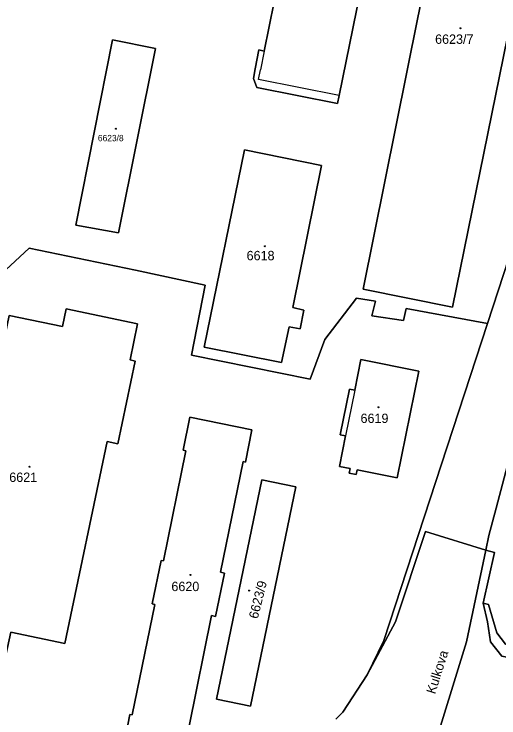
# Model space of a CAD drawing. Extents: x -596233 to -595156, y -1161235 to -1159375.
# Drawn here: x -595406.4 to -595318.5, y -1159722.6 to -1159595.1 of the extents above; entities that cross this region are included whole.
import ezdxf

# ---------------------------------------------------------------- set-up
doc = ezdxf.new("R2010")
doc.units = 0
for name, color, linetype in [('KN_CAR_KR', 7, 'Continuous'), ('KN_KULTURY', 7, 'Continuous'), ('KN_PARC_CIS_STAV', 7, 'Continuous'), ('KN_PARC_PLOCHA', 7, 'Continuous'), ('KN_ULICE', 7, 'Continuous'), ('parcely_l', 7, 'Continuous')]:
    doc.layers.add(name, color=color, linetype=linetype)

msp = doc.modelspace()

# ---------------------------------------------------------------- linework, layer by layer
at = {"layer": 'KN_CAR_KR'}
for points in [[(-595361.02, -1159601.76), (-595361.71, -1159605.18)], [(-595362.06, -1159606.92), (-595361.71, -1159605.18)], [(-595347.45, -1159609.81), (-595362.06, -1159606.92)], [(-595344.63, -1159663.21), (-595346.29, -1159671.48)]]:
    msp.add_lwpolyline(points, dxfattribs=at)
at = {"layer": 'KN_KULTURY'}
for centre, radius in [((-595325.49, -1159597.63), 0.09), ((-595325.49, -1159597.63), 0.0398), ((-595387.9, -1159615.85), 0.09), ((-595387.9, -1159615.85), 0.0398), ((-595360.92, -1159637.12), 0.09), ((-595360.92, -1159637.12), 0.0398), ((-595340.35, -1159666.3), 0.09), ((-595340.35, -1159666.3), 0.0398), ((-595403.54, -1159677.1), 0.09), ((-595403.54, -1159677.1), 0.0398), ((-595374.41, -1159696.68), 0.09), ((-595374.41, -1159696.68), 0.0398), ((-595363.79, -1159699.51), 0.09), ((-595363.79, -1159699.51), 0.0398)]:
    msp.add_circle(centre, radius, dxfattribs=at)
at = {"layer": 'KN_PARC_PLOCHA'}
for points in [[(-595457.45, -1159515.94), (-595397.05, -1159528.27), (-595293.26, -1159549.65), (-595290.77, -1159551.03), (-595289.55, -1159555.35), (-595296.6, -1159577.6), (-595320.61, -1159651.12), (-595335.3, -1159648.43), (-595335.81, -1159650.59), (-595341.52, -1159649.73), (-595340.9, -1159647.11), (-595344.29, -1159646.53), (-595350.03, -1159654.04), (-595352.71, -1159661.21), (-595374.21, -1159656.87), (-595371.71, -1159644.16), (-595384.34, -1159641.47), (-595403.64, -1159637.51), (-595416.31, -1159649.2)], [(-595416.31, -1159649.2), (-595403.64, -1159637.51), (-595384.34, -1159641.47), (-595371.71, -1159644.16), (-595374.21, -1159656.87), (-595352.71, -1159661.21), (-595350.03, -1159654.04), (-595344.29, -1159646.53), (-595340.9, -1159647.11), (-595341.52, -1159649.73), (-595335.81, -1159650.59), (-595335.3, -1159648.43), (-595320.61, -1159651.12), (-595339.37, -1159708.55), (-595342.36, -1159714.81), (-595346.82, -1159721.56), (-595348.09, -1159722.81)], [(-595348.09, -1159722.81), (-595346.82, -1159721.56), (-595342.36, -1159714.81), (-595337.26, -1159705.16), (-595331.79, -1159688.84), (-595320.89, -1159692.17), (-595324.41, -1159708.81), (-595333.08, -1159737.04)], [(-595333.08, -1159737.04), (-595324.41, -1159708.81), (-595320.89, -1159692.17), (-595319.32, -1159692.65), (-595321.35, -1159701.78), (-595320.61, -1159705.21), (-595320.04, -1159708.8), (-595317.99, -1159711.39), (-595314.37, -1159712.11), (-595310.3, -1159712.56), (-595305.87, -1159711.83), (-595302.86, -1159710.69), (-595291.42, -1159703.99), (-595271.99, -1159698.46), (-595271.34, -1159700.79), (-595256.87, -1159696.28), (-595237.37, -1159701.72), (-595227.59, -1159700.41), (-595235.47, -1159703.38), (-595247.44, -1159709.89), (-595261.09, -1159715.88), (-595282.07, -1159722.7)]]:
    msp.add_lwpolyline(points, dxfattribs=at)
for points in [[(-595334.92, -1159548.18), (-595349.59, -1159545.2), (-595355.18, -1159572.87), (-595356.16, -1159572.67), (-595357.47, -1159579.17), (-595356.49, -1159579.37), (-595361.02, -1159601.76), (-595362, -1159601.56), (-595362.69, -1159604.99), (-595362.99, -1159606.73), (-595362.35, -1159608.39), (-595347.74, -1159611.28), (-595347.45, -1159609.81)], [(-595334.92, -1159548.18), (-595347.45, -1159609.81), (-595347.74, -1159611.28), (-595362.35, -1159608.39), (-595362.99, -1159606.73), (-595362.69, -1159604.99), (-595362, -1159601.56), (-595361.02, -1159601.76), (-595356.49, -1159579.37), (-595357.47, -1159579.17), (-595356.16, -1159572.67), (-595355.18, -1159572.87), (-595349.59, -1159545.2)], [(-595307.73, -1159553.74), (-595326.93, -1159648.2), (-595343.09, -1159644.9), (-595333.21, -1159595.68), (-595323.79, -1159550.48)], [(-595307.73, -1159553.74), (-595323.79, -1159550.48), (-595333.21, -1159595.68), (-595343.09, -1159644.9), (-595326.93, -1159648.2)], [(-595284.61, -1159555.88), (-595290.64, -1159572.39), (-595291.18, -1159580.76), (-595295.05, -1159591.12), (-595298.73, -1159600.97), (-595302.71, -1159611.61), (-595305.46, -1159621.74), (-595309.13, -1159635.24), (-595311.99, -1159655.12), (-595312.84, -1159661.04), (-595312.9, -1159661.44), (-595319.03, -1159684.6), (-595320.34, -1159689.56), (-595320.89, -1159692.17), (-595331.79, -1159688.84), (-595337.26, -1159705.16), (-595342.36, -1159714.81), (-595339.37, -1159708.55), (-595320.61, -1159651.12), (-595296.6, -1159577.6), (-595289.55, -1159555.35), (-595288.63, -1159552.71)], [(-595380.71, -1159601.29), (-595387.44, -1159634.72), (-595395.16, -1159633.33), (-595388.52, -1159599.72)], [(-595380.71, -1159601.29), (-595388.52, -1159599.72), (-595395.16, -1159633.33), (-595387.44, -1159634.72)], [(-595353.85, -1159648.7), (-595354.51, -1159652.07), (-595356.54, -1159651.75), (-595357.91, -1159658.21), (-595371.9, -1159655.4), (-595364.58, -1159619.66), (-595350.67, -1159622.51), (-595355.83, -1159648.21)], [(-595353.85, -1159648.7), (-595355.83, -1159648.21), (-595350.67, -1159622.51), (-595364.58, -1159619.66), (-595371.9, -1159655.4), (-595357.91, -1159658.21), (-595356.54, -1159651.75), (-595354.51, -1159652.07)], [(-595383.99, -1159651.2), (-595396.9, -1159648.47), (-595397.58, -1159651.69), (-595407.24, -1159649.7), (-595407.94, -1159653.16), (-595411.09, -1159652.49), (-595414.87, -1159670.1), (-595419.14, -1159669.26), (-595420.49, -1159675.77), (-595416.26, -1159676.72), (-595417.42, -1159682.22), (-595418.82, -1159681.9), (-595421.79, -1159696.89), (-595420.58, -1159697.14), (-595421.26, -1159700.36), (-595409.18, -1159703), (-595411.19, -1159712.57), (-595408.26, -1159713.18), (-595406.97, -1159707.04), (-595397.18, -1159709.09), (-595389.51, -1159672.53), (-595387.53, -1159672.92), (-595384.39, -1159657.96), (-595385.33, -1159657.74)], [(-595383.99, -1159651.2), (-595385.33, -1159657.74), (-595384.39, -1159657.96), (-595387.53, -1159672.92), (-595389.51, -1159672.53), (-595397.18, -1159709.09), (-595406.97, -1159707.04), (-595408.26, -1159713.18), (-595411.19, -1159712.57), (-595409.18, -1159703), (-595421.26, -1159700.36), (-595420.58, -1159697.14), (-595421.79, -1159696.89), (-595418.82, -1159681.9), (-595417.42, -1159682.22), (-595416.26, -1159676.72), (-595420.49, -1159675.77), (-595419.14, -1159669.26), (-595414.87, -1159670.1), (-595411.09, -1159652.49), (-595407.94, -1159653.16), (-595407.24, -1159649.7), (-595397.58, -1159651.69), (-595396.9, -1159648.47)], [(-595333.04, -1159659.77), (-595336.95, -1159679.11), (-595344.2, -1159677.66), (-595344.37, -1159678.49), (-595345.64, -1159678.24), (-595345.47, -1159677.41), (-595347.4, -1159677.02), (-595346.29, -1159671.48), (-595347.27, -1159671.28), (-595345.61, -1159663.01), (-595344.63, -1159663.21), (-595343.51, -1159657.64)], [(-595333.04, -1159659.77), (-595343.51, -1159657.64), (-595344.63, -1159663.21), (-595345.61, -1159663.01), (-595347.27, -1159671.28), (-595346.29, -1159671.48), (-595347.4, -1159677.02), (-595345.47, -1159677.41), (-595345.64, -1159678.24), (-595344.37, -1159678.49), (-595344.2, -1159677.66), (-595336.95, -1159679.11)], [(-595310.55, -1159661.56), (-595280, -1159667.87), (-595277.76, -1159672.22), (-595276.64, -1159680.57), (-595274.58, -1159684.19), (-595272.96, -1159686.64), (-595270.32, -1159690.56), (-595274.21, -1159692.03), (-595290.62, -1159698.14), (-595306.66, -1159707.06), (-595310.92, -1159710.16), (-595317.34, -1159709.26), (-595318.88, -1159707.16), (-595320.38, -1159702.03), (-595321.35, -1159701.78), (-595319.32, -1159692.65), (-595320.89, -1159692.17), (-595320.34, -1159689.56), (-595319.03, -1159684.6), (-595312.9, -1159661.44), (-595312.84, -1159661.04), (-595311.5, -1159661.36)], [(-595363.27, -1159670.38), (-595364.45, -1159676.25), (-595364.87, -1159676.15), (-595368.98, -1159696.2), (-595368.23, -1159696.39), (-595369.85, -1159704.22), (-595370.56, -1159704.04), (-595374.64, -1159724.1), (-595374.19, -1159724.21), (-595375.36, -1159730.11), (-595386.56, -1159727.87), (-595385.37, -1159721.98), (-595384.96, -1159722.06), (-595380.87, -1159702.03), (-595381.33, -1159701.93), (-595379.72, -1159694.06), (-595379.29, -1159694.15), (-595375.26, -1159674.2), (-595375.7, -1159674.11), (-595374.5, -1159668.13)], [(-595363.27, -1159670.38), (-595374.5, -1159668.13), (-595375.7, -1159674.11), (-595375.26, -1159674.2), (-595379.29, -1159694.15), (-595379.72, -1159694.06), (-595381.33, -1159701.93), (-595380.87, -1159702.03), (-595384.96, -1159722.06), (-595385.37, -1159721.98), (-595386.56, -1159727.87), (-595375.36, -1159730.11), (-595374.19, -1159724.21), (-595374.64, -1159724.1), (-595370.56, -1159704.04), (-595369.85, -1159704.22), (-595368.23, -1159696.39), (-595368.98, -1159696.2), (-595364.87, -1159676.15), (-595364.45, -1159676.25)], [(-595355.28, -1159680.7), (-595363.5, -1159720.46), (-595369.67, -1159719.19), (-595361.45, -1159679.43)], [(-595355.28, -1159680.7), (-595361.45, -1159679.43), (-595369.67, -1159719.19), (-595363.5, -1159720.46)], [(-595268.41, -1159693.4), (-595267.83, -1159694.26), (-595272, -1159698.44), (-595271.99, -1159698.46), (-595291.42, -1159703.99), (-595302.86, -1159710.69), (-595305.87, -1159711.83), (-595310.3, -1159712.56), (-595314.37, -1159712.11), (-595317.99, -1159711.39), (-595320.04, -1159708.8), (-595320.61, -1159705.21), (-595321.35, -1159701.78), (-595320.38, -1159702.03), (-595318.88, -1159707.16), (-595317.34, -1159709.26), (-595310.92, -1159710.16), (-595306.66, -1159707.06), (-595290.62, -1159698.14), (-595274.21, -1159692.03)]]:
    msp.add_lwpolyline(points, close=True, dxfattribs=at)
at = {"layer": 'parcely_l'}
for points in [[(-595334.92, -1159548.18), (-595347.45, -1159609.81), (-595347.74, -1159611.28), (-595362.35, -1159608.39), (-595362.99, -1159606.73), (-595362.69, -1159604.99), (-595362, -1159601.56), (-595361.02, -1159601.76), (-595356.49, -1159579.37), (-595357.47, -1159579.17), (-595356.16, -1159572.67), (-595355.18, -1159572.87), (-595349.59, -1159545.2), (-595334.92, -1159548.18)], [(-595307.73, -1159553.74), (-595323.79, -1159550.48), (-595333.21, -1159595.68), (-595343.09, -1159644.9), (-595326.93, -1159648.2), (-595307.73, -1159553.74)], [(-595320.61, -1159651.12), (-595296.6, -1159577.6), (-595289.55, -1159555.35)], [(-595380.71, -1159601.29), (-595388.52, -1159599.72), (-595395.16, -1159633.33), (-595387.44, -1159634.72), (-595380.71, -1159601.29)], [(-595353.85, -1159648.7), (-595355.83, -1159648.21), (-595350.67, -1159622.51), (-595364.58, -1159619.66), (-595371.9, -1159655.4), (-595357.91, -1159658.21), (-595356.54, -1159651.75), (-595354.51, -1159652.07), (-595353.85, -1159648.7)], [(-595506.6, -1159650.07), (-595505.65, -1159650.26), (-595422.36, -1159668.46), (-595416.31, -1159649.2), (-595403.64, -1159637.51), (-595384.34, -1159641.47), (-595371.71, -1159644.16), (-595374.21, -1159656.87), (-595352.71, -1159661.21), (-595350.03, -1159654.04), (-595344.29, -1159646.53), (-595340.9, -1159647.11), (-595341.52, -1159649.73), (-595335.81, -1159650.59), (-595335.3, -1159648.43), (-595320.61, -1159651.12)], [(-595407.24, -1159649.7), (-595397.58, -1159651.69), (-595396.9, -1159648.47), (-595383.99, -1159651.2)], [(-595383.99, -1159651.2), (-595385.33, -1159657.74), (-595384.39, -1159657.96), (-595387.53, -1159672.92), (-595389.51, -1159672.53), (-595397.18, -1159709.09), (-595406.97, -1159707.04)], [(-595320.61, -1159651.12), (-595339.37, -1159708.55), (-595342.36, -1159714.81)], [(-595333.04, -1159659.77), (-595343.51, -1159657.64), (-595344.63, -1159663.21), (-595345.61, -1159663.01), (-595347.27, -1159671.28), (-595346.29, -1159671.48), (-595347.4, -1159677.02), (-595345.47, -1159677.41), (-595345.64, -1159678.24), (-595344.37, -1159678.49), (-595344.2, -1159677.66), (-595336.95, -1159679.11), (-595333.04, -1159659.77)], [(-595312.84, -1159661.04), (-595312.9, -1159661.44), (-595319.03, -1159684.6), (-595320.34, -1159689.56), (-595320.89, -1159692.17)], [(-595363.27, -1159670.38), (-595374.5, -1159668.13), (-595375.7, -1159674.11), (-595375.26, -1159674.2), (-595379.29, -1159694.15), (-595379.72, -1159694.06), (-595381.33, -1159701.93), (-595380.87, -1159702.03), (-595384.96, -1159722.06), (-595385.37, -1159721.98), (-595386.56, -1159727.87), (-595375.36, -1159730.11), (-595374.19, -1159724.21), (-595374.64, -1159724.1), (-595370.56, -1159704.04), (-595369.85, -1159704.22), (-595368.23, -1159696.39), (-595368.98, -1159696.2), (-595364.87, -1159676.15), (-595364.45, -1159676.25), (-595363.27, -1159670.38)], [(-595355.28, -1159680.7), (-595361.45, -1159679.43), (-595369.67, -1159719.19), (-595363.5, -1159720.46), (-595355.28, -1159680.7)], [(-595342.36, -1159714.81), (-595337.26, -1159705.16), (-595331.79, -1159688.84), (-595320.89, -1159692.17)], [(-595324.68, -1159735.4), (-595333.08, -1159737.04), (-595324.41, -1159708.81), (-595320.89, -1159692.17)], [(-595274.21, -1159692.03), (-595290.62, -1159698.14), (-595306.66, -1159707.06), (-595310.92, -1159710.16), (-595317.34, -1159709.26), (-595318.88, -1159707.16), (-595320.38, -1159702.03), (-595321.35, -1159701.78)], [(-595320.89, -1159692.17), (-595319.32, -1159692.65), (-595321.35, -1159701.78)], [(-595321.35, -1159701.78), (-595320.61, -1159705.21), (-595320.04, -1159708.8), (-595317.99, -1159711.39), (-595314.37, -1159712.11), (-595310.3, -1159712.56), (-595305.87, -1159711.83), (-595302.86, -1159710.69), (-595291.42, -1159703.99), (-595271.99, -1159698.46)], [(-595342.36, -1159714.81), (-595346.82, -1159721.56), (-595348.09, -1159722.81)]]:
    msp.add_lwpolyline(points, dxfattribs=at)

# ---------------------------------------------------------------- texts
at = {"layer": 'KN_PARC_CIS_STAV'}
for s, height, p in [('6623/7', 1.7, (-595330.0766, -1159600.46)), ('6623/8', 1.14, (-595391.17, -1159618.1)), ('6618', 1.7, (-595364.2266, -1159639.67)), ('6619', 1.7, (-595343.5866, -1159669.16)), ('6621', 1.7, (-595407.2266, -1159679.84)), ('6620', 1.7, (-595377.8566, -1159699.62))]:
    msp.add_text(s, height=height, dxfattribs=at).set_placement(p)
msp.add_text('6623/9', height=1.7, rotation=75.972631, dxfattribs=at).set_placement((-595362.2075, -1159704.743))
at = {"layer": 'KN_ULICE'}
msp.add_text('Kulkova', height=1.7, rotation=72.432337, dxfattribs=at).set_placement((-595330.09, -1159718.3789))

doc.saveas('drawing.dxf')
